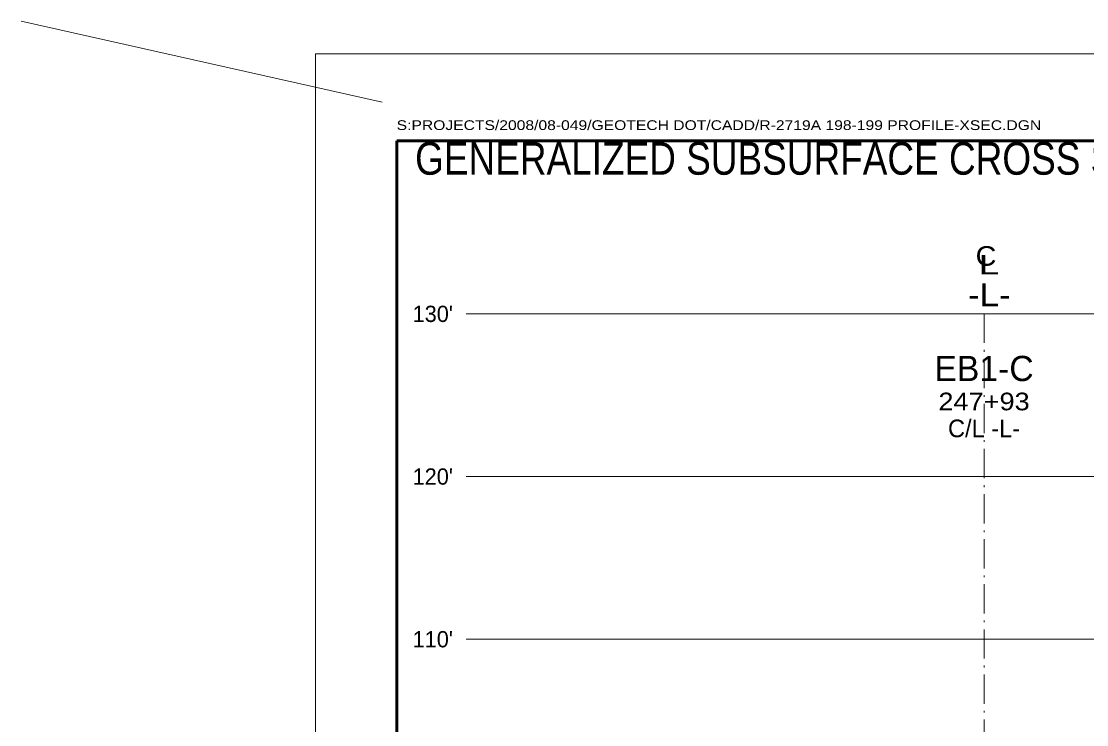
# Model space of a CAD drawing. Extents: x -76 to 974, y -1080 to -735.
# Drawn here: x 699.5 to 765.1, y -927.4 to -884.1 of the extents above; entities that cross this region are included whole.
import ezdxf
from ezdxf.enums import TextEntityAlignment as Align

# ---------------------------------------------------------------- set-up
doc = ezdxf.new("R2010")
doc.units = 0
doc.header["$LTSCALE"] = 0.36
doc.linetypes.add('DOT_DASHED', pattern=[7.7, 5, -1.2, 0.3, -1.2])
for name, color, linetype, lineweight in [('27', 7, 'Continuous', 40), ('63', 7, 'Continuous', 35), ('7', 7, 'Continuous', 13)]:
    doc.layers.add(name, color=color, linetype=linetype, lineweight=lineweight)

msp = doc.modelspace()

# ---------------------------------------------------------------- linework, layer by layer
at = {"layer": '27', "lineweight": 13}
msp.add_line((721.7127, -889.0898), (699.5228, -884.1181), dxfattribs=at)
at = {"layer": '63', "lineweight": 13}
for q in [(717.6298, -1056.1123), (827.6298, -886.1123)]:
    msp.add_line((717.6298, -886.1123), q, dxfattribs=at)
at = {"layer": '63', "lineweight": 60}
for p in [(722.6298, -1052.1123), (822.6298, -891.4595)]:
    msp.add_line(p, (722.6298, -891.4595), dxfattribs=at)
at = {"layer": '7'}
for p, q in [((726.8972, -902.09), (818.1909, -902.09)), ((726.8972, -912.09), (818.1909, -912.09)), ((726.8972, -922.09), (818.1909, -922.09))]:
    msp.add_line(p, q, dxfattribs=at)
at = {"layer": '7', "linetype": 'DOT_DASHED'}
msp.add_line((758.7457, -902.09), (758.7457, -929.3789), dxfattribs=at)

# ---------------------------------------------------------------- texts
at = {"layer": '27'}
for s, width, p in [('C', 1.1, (758.2295, -899.1407)), ('L', 1.4, (758.4259, -899.6741))]:
    msp.add_text(s, height=1.2, dxfattribs=dict(at, width=width)).set_placement(p)
at = {"layer": '27', "width": 1.15}
for s, height, p in [('-L-', 1.4, (759.0723, -901.6327)), ('247+93', 1.085, (758.7466, -908.0288))]:
    msp.add_text(s, height=height, dxfattribs=at).set_placement(p, align=Align.CENTER)
at = {"layer": '27'}
for s, height, p in [('EB1-C', 1.55, (758.7457, -906.2324)), ('C/L -L-', 1.085, (758.7461, -909.6858))]:
    msp.add_text(s, height=height, dxfattribs=at).set_placement(p, align=Align.CENTER)
at = {"layer": '63', "width": 1.2}
msp.add_text('S:PROJECTS/2008/08-049/GEOTECH DOT/CADD/R-2719A 198-199 PROFILE-XSEC.DGN', height=0.6, dxfattribs=at).set_placement((722.6133, -890.8007))
at = {"layer": '63', "width": 0.85}
msp.add_text('GENERALIZED SUBSURFACE CROSS SECTION THROUGH END BENT No. 1 (RIGHT LANE)', height=2, dxfattribs=at).set_placement((772.6297, -893.5476), align=Align.CENTER)
at = {"layer": '63'}
for s, p in [("130'", (724.8356, -902.6008)), ("120'", (724.8356, -912.6008)), ("110'", (724.8357, -922.6008))]:
    msp.add_text(s, height=1, dxfattribs=at).set_placement(p, align=Align.CENTER)

doc.saveas('drawing.dxf')
